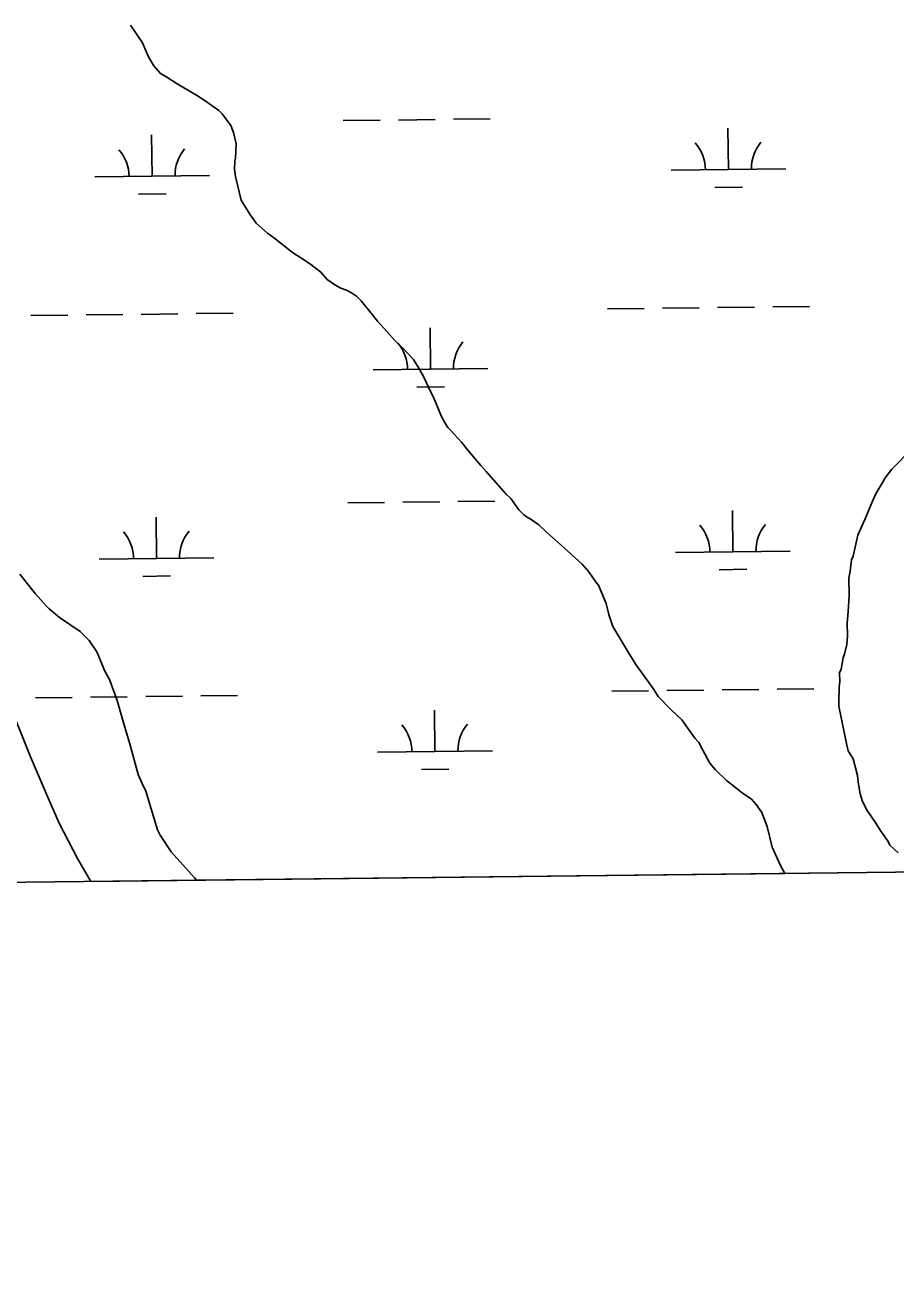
# Model space of a CAD drawing. Extents: x 3684037 to 3722149, y 433263 to 459021.
# Drawn here: x 3718370 to 3719128, y 438677 to 439774 of the extents above; entities that cross this region are included whole.
import ezdxf

# ---------------------------------------------------------------- set-up
doc = ezdxf.new("R2010")
doc.units = 0
for name, color, linetype in [('V-GRID-FRAM', 7, 'Continuous'), ('V-SITE-VEGE', 7, 'Continuous'), ('V-TOPO-SHOR', 7, 'Continuous'), ('V-WETL-SWMP', 7, 'Continuous')]:
    doc.layers.add(name, color=color, linetype=linetype)

msp = doc.modelspace()

# ---------------------------------------------------------------- linework, layer by layer
at = {"layer": 'V-GRID-FRAM'}
msp.add_lwpolyline([(3688058.9, 456858.9), (3719789.3, 457228.1), (3720008.8, 439046.9), (3688262.6, 438677.5), (3688058.9, 456858.9)], dxfattribs=at)
at = {"layer": 'V-SITE-VEGE'}
for p, q in [((3718461.4, 439773.6), (3718471.8, 439758.3)), ((3718471.8, 439758.3), (3718475.1, 439750.8)), ((3718475.1, 439750.8), (3718477, 439746.1)), ((3718477, 439746.1), (3718481.8, 439738.2)), ((3718481.8, 439738.2), (3718483.7, 439735.9)), ((3718483.7, 439735.9), (3718487.5, 439731.7)), ((3718487.5, 439731.7), (3718493.1, 439728.5)), ((3718493.1, 439728.5), (3718502, 439722.5)), ((3718502, 439722.5), (3718520.4, 439711.8)), ((3718520.4, 439711.8), (3718528.4, 439706.3)), ((3718528.4, 439706.3), (3718538.3, 439699.3)), ((3718538.3, 439699.3), (3718541.1, 439696.6)), ((3718541.1, 439696.6), (3718548.7, 439686.3)), ((3718548.7, 439686.3), (3718551.1, 439680.3)), ((3718551.1, 439680.3), (3718553.5, 439670.4)), ((3718553.5, 439670.4), (3718552.7, 439657.8)), ((3718552.2, 439655.5), (3718551.8, 439648)), ((3718552.7, 439657.8), (3718552.2, 439655.5)), ((3718551.8, 439648), (3718552.8, 439641.9)), ((3718552.8, 439641.9), (3718557.7, 439621.3)), ((3718557.7, 439621.3), (3718565.2, 439609.2)), ((3718565.2, 439609.2), (3718570.9, 439601.3)), ((3718570.9, 439601.3), (3718580.8, 439592.5)), ((3718580.8, 439592.5), (3718587, 439587.9)), ((3718587, 439587.9), (3718602.5, 439575.8)), ((3718602.5, 439575.8), (3718609.6, 439571.2)), ((3718609.6, 439571.2), (3718617.1, 439566.1)), ((3718617.1, 439566.1), (3718627, 439558.7)), ((3718627, 439558.7), (3718632.7, 439552.2)), ((3718632.7, 439552.2), (3718639.3, 439547.6)), ((3718639.3, 439547.6), (3718644.4, 439544.8)), ((3718644.4, 439544.8), (3718649.6, 439543)), ((3718649.6, 439543), (3718653.8, 439540.7)), ((3718653.8, 439540.7), (3718658.1, 439537.9)), ((3718658.1, 439537.9), (3718662.3, 439533.7)), ((3718662.3, 439533.7), (3718665.6, 439529.5)), ((3718665.6, 439529.5), (3718669.9, 439524.4)), ((3718669.9, 439524.4), (3718676.5, 439516)), ((3718676.5, 439516), (3718685, 439506.7)), ((3718685, 439506.7), (3718691.6, 439499.3)), ((3718691.6, 439499.3), (3718698.2, 439492.8)), ((3718698.2, 439492.8), (3718707.7, 439482.6)), ((3718707.7, 439482.6), (3718712.4, 439475.1)), ((3718712.4, 439475.1), (3718716.7, 439467.2)), ((3718716.7, 439467.2), (3718722.9, 439454.2)), ((3718722.9, 439454.2), (3718725.3, 439450)), ((3718725.3, 439450), (3718732, 439433.6)), ((3718732, 439433.6), (3718735.8, 439426.6)), ((3718735.8, 439426.6), (3718737.7, 439423.4)), ((3718737.7, 439423.4), (3718740, 439421.1)), ((3718740, 439421.1), (3718749.5, 439410.8)), ((3718749.5, 439410.8), (3718755.1, 439403.9)), ((3718755.1, 439403.9), (3718766.5, 439390.4)), ((3719124.2, 439387.2), (3719142.3, 439405.6)), ((3718766.5, 439390.4), (3718771.2, 439385.3)), ((3719118.6, 439379.7), (3719124.2, 439387.2)), ((3718771.2, 439385.3), (3718788.2, 439365.7)), ((3719110.8, 439366.5), (3719116.8, 439376.4)), ((3719116.8, 439376.4), (3719118.6, 439379.7)), ((3718788.2, 439365.7), (3718792.5, 439361.6)), ((3719107.6, 439359.5), (3719110.8, 439366.5)), ((3718792.5, 439361.6), (3718799.6, 439351.8)), ((3719101.1, 439344), (3719107.6, 439359.5)), ((3718799.6, 439351.8), (3718803.8, 439347.6)), ((3718803.8, 439347.6), (3718807.6, 439344.8)), ((3718807.6, 439344.8), (3718809.5, 439343.9)), ((3718809.5, 439343.9), (3718817, 439338.8)), ((3719099.3, 439340.2), (3719101.1, 439344)), ((3718817, 439338.8), (3718823.6, 439332.3)), ((3718823.6, 439332.3), (3718836.3, 439321.2)), ((3719094.7, 439329.9), (3719099.3, 439340.2)), ((3718836.3, 439321.2), (3718854.7, 439304.5)), ((3719090.6, 439311.6), (3719094.7, 439329.9)), ((3719089.3, 439308.3), (3719090.6, 439311.6)), ((3718854.7, 439304.5), (3718860.4, 439298)), ((3719087.9, 439298.5), (3719089.3, 439308.3)), ((3718378.4, 439279), (3718365.1, 439295.8)), ((3718860.4, 439298), (3718867, 439288.7)), ((3718867, 439288.7), (3718868.9, 439286.4)), ((3719087, 439292.8), (3719087.9, 439298.5)), ((3719087.2, 439276.9), (3719087, 439292.8)), ((3718388.3, 439267.9), (3718378.4, 439279)), ((3718868.9, 439286.4), (3718875.6, 439270.5)), ((3718390.6, 439265.6), (3718388.3, 439267.9)), ((3718875.6, 439270.5), (3718878, 439260.7)), ((3719086.3, 439263.8), (3719087.2, 439276.9)), ((3718399.6, 439258.1), (3718390.6, 439265.6)), ((3718417.5, 439246.1), (3718399.6, 439258.1)), ((3718878, 439260.7), (3718881.4, 439250.4)), ((3719085.5, 439253), (3719086.3, 439263.8)), ((3718425.5, 439238.2), (3718417.5, 439246.1)), ((3718881.4, 439250.4), (3718895.2, 439227.1)), ((3719085.6, 439242.3), (3719085.5, 439253)), ((3718432.2, 439228.4), (3718425.5, 439238.2)), ((3719083.4, 439227.3), (3719085.2, 439234.8)), ((3719085.2, 439234.8), (3719085.6, 439242.3)), ((3718433.1, 439225.6), (3718432.2, 439228.4)), ((3718438.8, 439212.1), (3718433.1, 439225.6)), ((3718895.2, 439227.1), (3718901.3, 439217.3)), ((3719080.2, 439213.2), (3719082, 439223)), ((3719082, 439223), (3719083.4, 439227.3)), ((3718443.1, 439204.2), (3718438.8, 439212.1)), ((3718901.3, 439217.3), (3718916.5, 439196.4)), ((3719078.8, 439209.9), (3719080.2, 439213.2)), ((3718449.8, 439186), (3718443.1, 439204.2)), ((3719078.5, 439197.7), (3719078.9, 439202.4)), ((3719078.9, 439202.4), (3719078.8, 439209.9)), ((3718916.5, 439196.4), (3718918.4, 439193.1)), ((3718918.4, 439193.1), (3718920.8, 439189.4)), ((3719078.1, 439184.6), (3719078.5, 439197.7)), ((3718456.1, 439163.6), (3718449.8, 439186)), ((3718920.8, 439189.4), (3718932.1, 439177.8)), ((3719078.1, 439180.9), (3719078.1, 439184.6)), ((3719085, 439147.2), (3719078.1, 439180.9)), ((3718932.1, 439177.8), (3718941.5, 439169)), ((3718941.5, 439169), (3718952.9, 439153.2)), ((3718460.9, 439148.2), (3718456.1, 439163.6)), ((3718468.1, 439121.5), (3718460.9, 439148.2)), ((3718952.9, 439153.2), (3718956.2, 439149.4)), ((3718956.2, 439149.4), (3718959.5, 439143.4)), ((3719086.4, 439142.1), (3719085, 439147.2)), ((3718959.5, 439143.4), (3718965.7, 439131.3)), ((3719090.7, 439135.1), (3719086.4, 439142.1)), ((3719094.5, 439120.6), (3719090.7, 439135.1)), ((3718965.7, 439131.3), (3718970.9, 439125.7)), ((3718970.9, 439125.7), (3718980.4, 439116.4)), ((3718471.5, 439113.6), (3718468.1, 439121.5)), ((3718474.8, 439107.1), (3718471.5, 439113.6)), ((3718980.4, 439116.4), (3718985.5, 439112.2)), ((3719095.1, 439115), (3719094.5, 439120.6)), ((3719096.6, 439104.7), (3719095.1, 439115)), ((3718484.9, 439073.5), (3718474.8, 439107.1)), ((3718985.5, 439112.2), (3718994, 439105.7)), ((3718994, 439105.7), (3719002, 439100.2)), ((3719098.9, 439098.2), (3719096.6, 439104.7)), ((3719002, 439100.2), (3719006.3, 439095.5)), ((3719006.3, 439095.5), (3719011, 439088.6)), ((3719102.8, 439090.3), (3719098.9, 439098.2)), ((3719011, 439088.6), (3719012.9, 439083.9)), ((3719012.9, 439083.9), (3719015.8, 439076.4)), ((3719106.5, 439084.7), (3719102.8, 439090.3)), ((3719110.3, 439079.1), (3719106.5, 439084.7)), ((3718487.3, 439068.8), (3718484.9, 439073.5)), ((3719015.8, 439076.4), (3719020.2, 439058.2)), ((3719114.6, 439072.1), (3719110.3, 439079.1)), ((3719121.2, 439063.2), (3719114.6, 439072.1)), ((3718496.8, 439054.4), (3718487.3, 439068.8)), ((3719020.2, 439058.2), (3719027.3, 439042.3)), ((3719122.7, 439060), (3719121.2, 439063.2)), ((3719129.7, 439053.5), (3719122.7, 439060)), ((3718517.1, 439031.6), (3718496.8, 439054.4)), ((3719027.3, 439042.3), (3719031.2, 439035.5)), ((3718518.8, 439029.6), (3718517.1, 439031.6)), ((3719031.2, 439035.5), (3718518.8, 439029.6))]:
    msp.add_line(p, q, dxfattribs=at)
at = {"layer": 'V-TOPO-SHOR'}
msp.add_lwpolyline([(3718426.7, 439028.5), (3718415.3, 439048.6), (3718399.3, 439079.2), (3718388.1, 439104.3), (3718374.2, 439137), (3718361, 439170.4), (3718344.3, 439208.6), (3718329.7, 439232.3), (3718315.8, 439251.1), (3718308.8, 439269.9), (3718299.1, 439297.7), (3718294.2, 439310.9), (3718289.1, 439326)], dxfattribs=at)
at = {"layer": 'V-WETL-SWMP'}
for p, q in [((3718646.7, 439690.6), (3718678.7, 439690.9)), ((3718694.7, 439691.1), (3718726.7, 439691.5)), ((3718742.7, 439691.7), (3718774.7, 439692.1)), ((3718982, 439648), (3718981.6, 439684)), ((3718480.2, 439642.2), (3718479.8, 439678.2)), ((3718430.2, 439641.6), (3718530.2, 439642.8)), ((3718932.1, 439647.5), (3719032, 439648.6)), ((3718970.2, 439632.5), (3718994.2, 439632.8)), ((3718468.4, 439626.6), (3718492.4, 439626.9)), ((3718374.7, 439520.9), (3718406.7, 439521.3)), ((3718422.7, 439521.5), (3718454.7, 439521.8)), ((3718470.7, 439522), (3718502.7, 439522.4)), ((3718518.7, 439522.6), (3718550.7, 439522.9)), ((3718876.6, 439526.7), (3718908.6, 439527.1)), ((3718924.6, 439527.3), (3718956.6, 439527.7)), ((3718972.6, 439527.9), (3719004.6, 439528.2)), ((3719020.6, 439528.4), (3719052.6, 439528.8)), ((3718722.6, 439474.2), (3718722.2, 439510.2)), ((3718672.6, 439473.6), (3718772.6, 439474.8)), ((3718710.8, 439458.6), (3718734.8, 439458.9)), ((3718650.6, 439357.9), (3718682.6, 439358.3)), ((3718698.6, 439358.5), (3718730.6, 439358.9)), ((3718746.5, 439359), (3718778.5, 439359.4)), ((3718484, 439309.6), (3718483.6, 439345.6)), ((3718985.9, 439315.4), (3718985.5, 439351.4)), ((3718935.9, 439314.8), (3719035.9, 439316)), ((3718434, 439309), (3718534, 439310.1)), ((3718974.1, 439299.8), (3718998.1, 439300.1)), ((3718472.2, 439294), (3718496.2, 439294.3)), ((3718474.6, 439189.4), (3718506.6, 439189.7)), ((3718522.6, 439189.9), (3718554.6, 439190.3)), ((3718880.5, 439194.1), (3718912.5, 439194.5)), ((3718928.5, 439194.6), (3718960.5, 439195)), ((3718976.5, 439195.2), (3719008.5, 439195.6)), ((3719024.5, 439195.8), (3719056.5, 439196.1)), ((3718378.6, 439188.2), (3718410.6, 439188.6)), ((3718426.6, 439188.8), (3718458.6, 439189.2)), ((3718361, 439170.4), (3718374.2, 439137)), ((3718726.5, 439141.6), (3718726.1, 439177.5)), ((3718374.2, 439137), (3718388.1, 439104.3)), ((3718676.5, 439141), (3718776.5, 439142.1)), ((3718714.7, 439126), (3718738.7, 439126.3)), ((3718388.1, 439104.3), (3718399.3, 439079.2)), ((3718399.3, 439079.2), (3718415.3, 439048.6)), ((3718415.3, 439048.6), (3718426.7, 439028.5)), ((3718426.7, 439028.5), (3720008.8, 439046.9))]:
    msp.add_line(p, q, dxfattribs=at)
for centre, start, end in [((3718424.9, 439642), 359.8949, 41.4385), ((3718535.4, 439643.3), 139.8949, 181.4385), ((3718926.8, 439647.9), 359.8949, 41.4385), ((3719037.3, 439649.2), 139.8949, 181.4385), ((3718667.4, 439474), 359.8949, 41.4385), ((3718777.8, 439475.3), 139.8949, 181.4385), ((3718428.8, 439309.4), 359.8949, 41.4385), ((3718539.3, 439310.7), 139.8949, 181.4385), ((3718930.7, 439315.2), 359.8949, 41.4385), ((3719041.2, 439316.5), 139.8949, 181.4385), ((3718671.2, 439141.4), 359.8949, 41.4385), ((3718781.7, 439142.7), 139.8949, 181.4385)]:
    msp.add_arc(centre, 35.2, start, end, dxfattribs=at)

doc.saveas('drawing.dxf')
